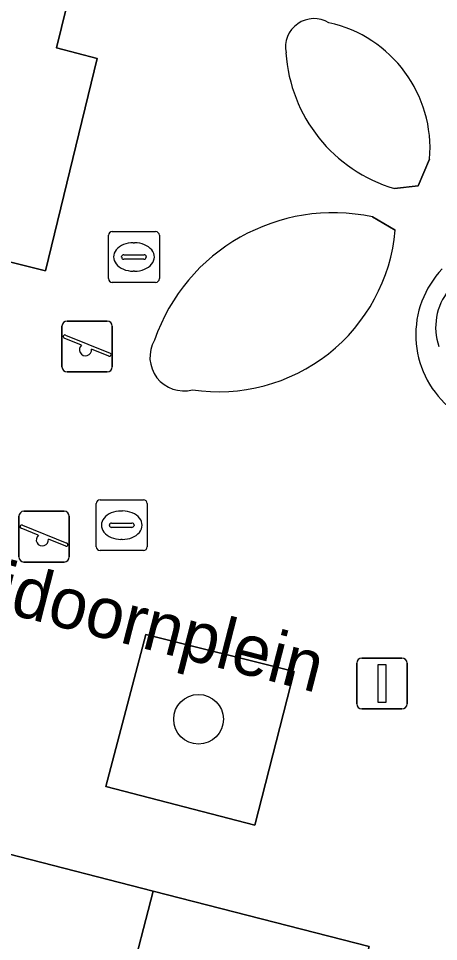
# Model space of a CAD drawing. Extents: x 158352 to 159489, y 383828 to 384603.
# Drawn here: x 159290.47 to 159298.73, y 384381.11 to 384399.28 of the extents above; entities that cross this region are included whole.
import ezdxf

# ---------------------------------------------------------------- set-up
doc = ezdxf.new("R2010")
doc.units = 0
for name, color, linetype in [('IMGEO_Boom', 7, 'Continuous'), ('IMGEO_Groenvoorziening', 7, 'Continuous'), ('IMGEO_Kolk', 7, 'Continuous'), ('IMGEO_Lichtmast', 7, 'Continuous'), ('IMGEO_Openbare_ruimte_label', 7, 'Continuous'), ('IMGEO_Pand', 7, 'Continuous'), ('IMGEO_Rioolput', 7, 'Continuous'), ('IMGEO_Speelvoorziening', 7, 'Continuous'), ('IMGEO_Terreindeel_zand', 7, 'Continuous'), ('IMGEO_Voetpad_gesloten', 7, 'Continuous'), ('IMGEO_Voetpad_open', 7, 'Continuous')]:
    doc.layers.add(name, color=color, linetype=linetype)

msp = doc.modelspace()

# ---------------------------------------------------------------- linework, layer by layer
at = {"layer": 'IMGEO_Boom'}
msp.add_circle((159294.011, 384385.489), 0.489, dxfattribs=at)
at = {"layer": 'IMGEO_Groenvoorziening'}
msp.add_lwpolyline([(159288.137, 384396.786), (159287.926, 384395.827), (159287.756, 384395.122), (159290.998, 384394.317), (159292.015, 384398.498), (159291.216, 384398.706), (159291.883, 384401.438), (159292.673, 384401.184), (159293.067, 384402.796), (159294.442, 384402.435), (159294.547, 384402.747), (159295.23, 384405.449), (159283.367, 384408.495), (159283.013, 384407.08)], dxfattribs=at)
msp.add_lwpolyline([(159295.121, 384383.407), (159295.894, 384386.43), (159292.972, 384387.156), (159292.19, 384384.163)], close=True, dxfattribs=at)
at = {"layer": 'IMGEO_Kolk'}
for p, q in [((159292, 384388.883), (159292, 384389.735)), ((159292.075, 384389.809), (159292.927, 384389.809)), ((159293.001, 384389.735), (159293.001, 384388.883)), ((159292.488, 384389.589), (159292.513, 384389.589)), ((159292.302, 384389.352), (159292.7, 384389.352)), ((159292.259, 384389.303), (159292.259, 384389.315)), ((159292.697, 384389.266), (159292.299, 384389.266)), ((159292.743, 384389.315), (159292.743, 384389.303)), ((159292.511, 384389.029), (159292.486, 384389.029)), ((159292.927, 384388.809), (159292.075, 384388.809))]:
    msp.add_line(p, q, dxfattribs=at)
for points in [[(159292, 384388.883), (159292, 384389.735)], [(159292.075, 384389.809), (159292.927, 384389.809)], [(159293.001, 384389.735), (159293.001, 384388.883)], [(159292.927, 384388.809), (159292.075, 384388.809)]]:
    msp.add_lwpolyline(points, dxfattribs=at)
for centre, radius, start, end in [((159292.077, 384389.733), 0.0765, 91.552, 178.448), ((159292.077, 384389.733), 0.0765, 91.552, 178.448), ((159292.925, 384389.733), 0.0765, 1.552, 88.448), ((159292.925, 384389.733), 0.0765, 1.552, 88.448), ((159292.299, 384389.312), 0.0403, 85.8775, 175.7526), ((159292.704, 384389.314), 0.0386, 1.7309, 96.639), ((159292.296, 384389.302), 0.0366, 178.938, 274.7102), ((159292.7, 384389.309), 0.043, 264.8664, 352.4533), ((159292.077, 384388.885), 0.0765, 181.552, 268.448), ((159292.077, 384388.885), 0.0765, 181.552, 268.448), ((159292.925, 384388.885), 0.0765, 271.552, 358.448), ((159292.925, 384388.885), 0.0765, 271.552, 358.448)]:
    msp.add_arc(centre, radius, start, end, dxfattribs=at)
for centre, major_axis, ratio, start_param, end_param in [((159292.487, 384389.309), (-0.387, 0.002), 0.722429, 4.712389, 7.853982), ((159292.512, 384389.309), (-0.39, 0.002), 0.717154, 1.570796, 4.712389)]:
    msp.add_ellipse(centre, major_axis=major_axis, ratio=ratio, start_param=start_param, end_param=end_param, dxfattribs=at)
at = {"layer": 'IMGEO_Lichtmast'}
for p, q in [((159297.123, 384385.792), (159297.123, 384386.592)), ((159297.123, 384386.592), (159297.123, 384385.792)), ((159297.223, 384386.692), (159298.013, 384386.692)), ((159298.013, 384386.692), (159297.223, 384386.692)), ((159298.113, 384386.592), (159298.113, 384385.792)), ((159298.113, 384385.792), (159298.113, 384386.592)), ((159298.013, 384385.692), (159297.223, 384385.692)), ((159297.223, 384385.692), (159298.013, 384385.692))]:
    msp.add_line(p, q, dxfattribs=at)
msp.add_lwpolyline([(159297.543, 384386.567), (159297.693, 384386.567), (159297.693, 384385.817), (159297.543, 384385.817), (159297.543, 384386.567)], dxfattribs=at)
for centre, start, end in [((159297.223, 384386.592), 90, 180), ((159297.223, 384386.592), 90, 180), ((159298.013, 384386.592), 0, 90), ((159298.013, 384386.592), 360, 90), ((159297.223, 384385.792), 180, 270), ((159297.223, 384385.792), 180, 270), ((159298.013, 384385.792), 270, 0), ((159298.013, 384385.792), 270, 0)]:
    msp.add_arc(centre, 0.1, start, end, dxfattribs=at)
at = {"layer": 'IMGEO_Pand'}
for points in [[(159293.121, 384382.105), (159287.408, 384383.574), (159285.194, 384380.904), (159282.848, 384378.075), (159288.373, 384373.499), (159291.177, 384366.528), (159292.427, 384367.063), (159290.349, 384371.927), (159290.539, 384371.977), (159289.495, 384374.264), (159290.093, 384374.994), (159291.203, 384374.706)], [(159299.312, 384379.615), (159297.148, 384380.164), (159297.366, 384381.014), (159293.121, 384382.105), (159291.203, 384374.706), (159291.156, 384374.442), (159291.035, 384373.757), (159295.764, 384372.596), (159295.199, 384370.437), (159294.479, 384370.635), (159293.805, 384368.015), (159296.19, 384367.433)]]:
    msp.add_lwpolyline(points, close=True, dxfattribs=at)
at = {"layer": 'IMGEO_Rioolput'}
for p, q in [((159292.24, 384394.163), (159292.24, 384395.015)), ((159292.315, 384395.089), (159293.167, 384395.089)), ((159293.241, 384395.015), (159293.241, 384394.163)), ((159292.728, 384394.869), (159292.753, 384394.869)), ((159292.499, 384394.583), (159292.499, 384394.595)), ((159292.542, 384394.632), (159292.94, 384394.632)), ((159292.983, 384394.595), (159292.983, 384394.583)), ((159292.937, 384394.546), (159292.539, 384394.546)), ((159292.751, 384394.309), (159292.726, 384394.309)), ((159293.167, 384394.089), (159292.315, 384394.089))]:
    msp.add_line(p, q, dxfattribs=at)
for points in [[(159292.24, 384394.163), (159292.24, 384395.015)], [(159292.315, 384395.089), (159293.167, 384395.089)], [(159293.241, 384395.015), (159293.241, 384394.163)], [(159293.167, 384394.089), (159292.315, 384394.089)]]:
    msp.add_lwpolyline(points, dxfattribs=at)
for centre, radius, start, end in [((159292.317, 384395.013), 0.0765, 91.552, 178.448), ((159292.317, 384395.013), 0.0765, 91.552, 178.448), ((159293.165, 384395.013), 0.0765, 1.552, 88.448), ((159293.165, 384395.013), 0.0765, 1.552, 88.448), ((159292.539, 384394.592), 0.0403, 85.8775, 175.7526), ((159292.944, 384394.594), 0.0386, 1.7309, 96.639), ((159292.536, 384394.582), 0.0366, 178.938, 274.7102), ((159292.94, 384394.589), 0.043, 264.8664, 352.4533), ((159292.317, 384394.165), 0.0765, 181.552, 268.448), ((159292.317, 384394.165), 0.0765, 181.552, 268.448), ((159293.165, 384394.165), 0.0765, 271.552, 358.448), ((159293.165, 384394.165), 0.0765, 271.552, 358.448)]:
    msp.add_arc(centre, radius, start, end, dxfattribs=at)
for centre, major_axis, ratio, start_param, end_param in [((159292.727, 384394.589), (-0.387, 0.002), 0.722429, 4.712389, 7.853982), ((159292.752, 384394.589), (-0.39, 0.002), 0.717154, 1.570796, 4.712389)]:
    msp.add_ellipse(centre, major_axis=major_axis, ratio=ratio, start_param=start_param, end_param=end_param, dxfattribs=at)
at = {"layer": 'IMGEO_Speelvoorziening'}
for p, q in [((159291.425, 384393.326), (159292.215, 384393.326)), ((159292.215, 384393.326), (159291.425, 384393.326)), ((159291.325, 384392.426), (159291.325, 384393.226)), ((159291.325, 384393.226), (159291.325, 384392.426)), ((159292.315, 384393.226), (159292.315, 384392.426)), ((159292.315, 384392.426), (159292.315, 384393.226)), ((159291.708, 384392.854), (159291.369, 384392.991)), ((159291.394, 384393.051), (159292.27, 384392.698)), ((159292.246, 384392.638), (159291.906, 384392.775)), ((159292.215, 384392.326), (159291.425, 384392.326)), ((159291.425, 384392.326), (159292.215, 384392.326)), ((159290.577, 384389.584), (159291.367, 384389.584)), ((159291.367, 384389.584), (159290.577, 384389.584)), ((159290.477, 384388.684), (159290.477, 384389.484)), ((159290.477, 384389.484), (159290.477, 384388.684)), ((159291.467, 384389.484), (159291.467, 384388.684)), ((159291.467, 384388.684), (159291.467, 384389.484)), ((159290.86, 384389.112), (159290.521, 384389.249)), ((159290.546, 384389.309), (159291.422, 384388.956)), ((159291.398, 384388.896), (159291.058, 384389.033)), ((159291.367, 384388.584), (159290.577, 384388.584)), ((159290.577, 384388.584), (159291.367, 384388.584))]:
    msp.add_line(p, q, dxfattribs=at)
for centre, radius, start, end in [((159291.425, 384393.226), 0.1, 90, 180), ((159291.425, 384393.226), 0.1, 90, 180), ((159292.215, 384393.226), 0.1, 0, 90), ((159292.215, 384393.226), 0.1, 360, 90), ((159291.382, 384393.021), 0.0327, 68.078, 248.078), ((159291.787, 384392.764), 0.12, 130.9928, 5.1632), ((159292.258, 384392.668), 0.0327, 248.078, 68.078), ((159291.425, 384392.426), 0.1, 180, 270), ((159291.425, 384392.426), 0.1, 180, 270), ((159292.215, 384392.426), 0.1, 270, 0), ((159292.215, 384392.426), 0.1, 270, 0), ((159290.577, 384389.484), 0.1, 90, 180), ((159290.577, 384389.484), 0.1, 90, 180), ((159291.367, 384389.484), 0.1, 0, 90), ((159291.367, 384389.484), 0.1, 360, 90), ((159290.534, 384389.279), 0.0327, 68.078, 248.078), ((159290.939, 384389.022), 0.12, 130.9928, 5.1632), ((159291.41, 384388.926), 0.0327, 248.078, 68.078), ((159290.577, 384388.684), 0.1, 180, 270), ((159290.577, 384388.684), 0.1, 180, 270), ((159291.367, 384388.684), 0.1, 270, 0), ((159291.367, 384388.684), 0.1, 270, 0)]:
    msp.add_arc(centre, radius, start, end, dxfattribs=at)
at = {"layer": 'IMGEO_Terreindeel_zand'}
msp.add_arc((159299.821, 384393.205), 1.146, 81.71, 199.3451, dxfattribs=at)
at = {"layer": 'IMGEO_Voetpad_gesloten'}
for points in [[(159297.863, 384395.937), (159298.329, 384395.988), (159298.557, 384396.516)], [(159297.88, 384395.114), (159297.433, 384395.376)]]:
    msp.add_lwpolyline(points, dxfattribs=at)
for centre, radius, start, end in [((159296.286, 384398.716), 0.565, 59.0824, 191.1289), ((159296.025, 384396.721), 2.54, 355.3641, 77.4759), ((159298.71, 384398.799), 2.985, 183.6914, 253.5234), ((159296.658, 384391.743), 3.715, 77.9524, 161.0354), ((159294.411, 384395.419), 3.482, 261.4227, 354.9729), ((159293.72, 384392.618), 0.665, 150.0634, 284.9827)]:
    msp.add_arc(centre, radius, start, end, dxfattribs=at)
at = {"layer": 'IMGEO_Voetpad_open'}
for points in [[(159291.883, 384401.438), (159291.216, 384398.706), (159292.015, 384398.498), (159290.998, 384394.317), (159287.756, 384395.122)], [(159298.557, 384396.516), (159298.329, 384395.988), (159297.863, 384395.937)], [(159297.433, 384395.376), (159297.88, 384395.114)], [(159287.408, 384383.574), (159293.121, 384382.105), (159297.366, 384381.014), (159297.148, 384380.164), (159299.312, 384379.615), (159305.276, 384378.101), (159305.534, 384378.981), (159314.22, 384376.696), (159315.452, 384376.372), (159318.3, 384377.834), (159313.661, 384386.74)]]:
    msp.add_lwpolyline(points, dxfattribs=at)
msp.add_lwpolyline([(159295.894, 384386.43), (159295.121, 384383.407), (159292.19, 384384.163), (159292.972, 384387.156)], close=True, dxfattribs=at)
for centre, radius, start, end in [((159296.286, 384398.716), 0.565, 59.0824, 191.1289), ((159296.025, 384396.721), 2.54, 355.3641, 77.4759), ((159298.71, 384398.799), 2.985, 183.6914, 253.5234), ((159296.658, 384391.743), 3.715, 77.9524, 161.0354), ((159294.411, 384395.419), 3.482, 261.4227, 354.9729), ((159300.161, 384393.057), 1.877, 136.2514, 228.656), ((159300.161, 384393.057), 1.877, 136.2514, 228.656), ((159299.821, 384393.205), 1.146, 81.71, 199.3451), ((159293.72, 384392.618), 0.665, 150.0634, 284.9827)]:
    msp.add_arc(centre, radius, start, end, dxfattribs=at)

# ---------------------------------------------------------------- texts
at = {"layer": 'IMGEO_Openbare_ruimte_label'}
msp.add_text('Meidoornplein', height=1, rotation=345.5745, dxfattribs=at).set_placement((159288.186, 384388.102))

doc.saveas('drawing.dxf')
